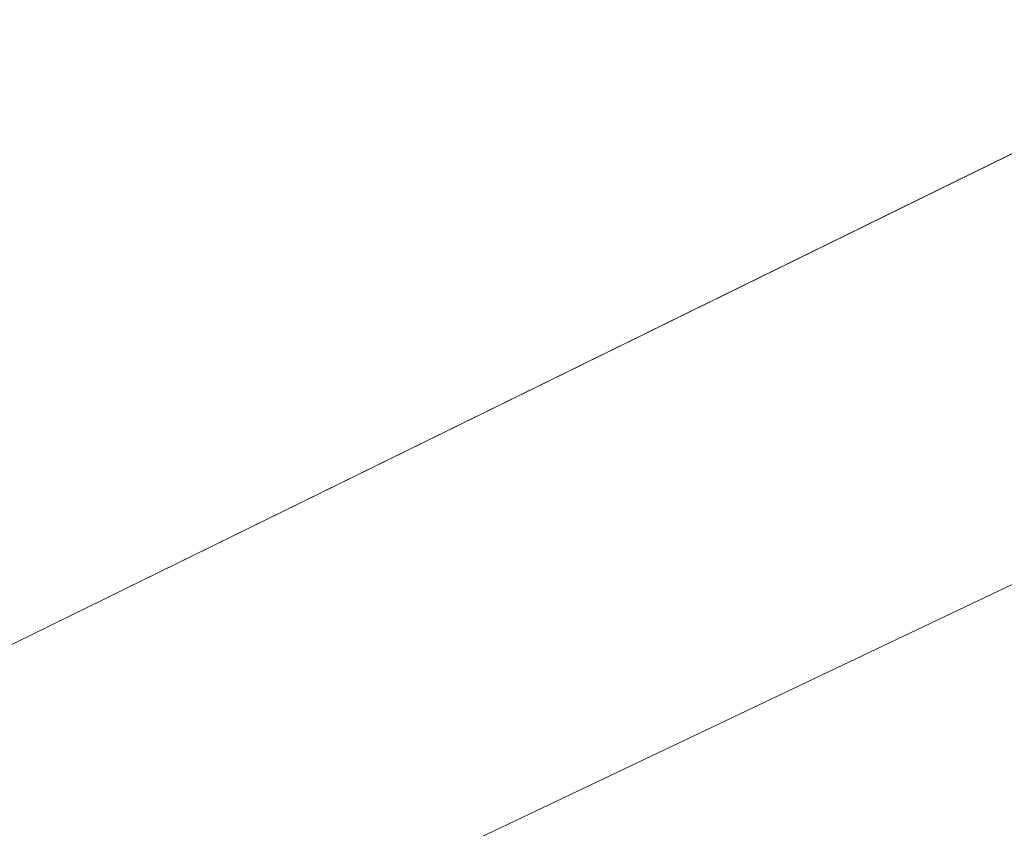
# Model space of a CAD drawing. Header units: metres. Extents: x 163543 to 168130, y 402678 to 405437.
# Tile 529 of 656: x 165489.05 to 165490.65, y 403903.17 to 403904.48. Entities that reach past the tile are written whole.
import ezdxf

# ---------------------------------------------------------------- set-up
doc = ezdxf.new("R2010")
doc.units = ezdxf.units.M
for name, color, linetype, lineweight in [('X-CA190022.004-UO-BGT_Ondergrond$0$GE_203_VGOHaag_Lijn_GEM', 253, 'X-CA190022.004-UO-BGT_Ondergrond$0$Heg', 9), ('X-CA190022.004-UO-BGT_Ondergrond$0$GE_401_OTDErf_Vlak_GEM', 253, 'Continuous', 9), ('X-CA190022.004-UO-BGT_Ondergrond$0$GE_479_BTDGroenvoorziening_grasenkruida_GEM', 253, 'Continuous', 9), ('X-CA190022.004-UO-KAD_Percelen$0$B-WE-KG-GRENS_PERCEEL-GV', 150, 'Continuous', 9)]:
    doc.layers.add(name, color=color, linetype=linetype, lineweight=lineweight)
doc.linetypes.add('X-CA190022.004-UO-BGT_Ondergrond$0$Heg', pattern='A,5,-1.5,[2,dgnlstyle-meierijstad.shx,S=0.007937,R=45,X=0,Y=0],-1.5', length=8)

msp = doc.modelspace()

# ---------------------------------------------------------------- linework, layer by layer
at = {"layer": 'X-CA190022.004-UO-BGT_Ondergrond$0$GE_203_VGOHaag_Lijn_GEM'}
msp.add_line((165499.634, 403908.667), (165487.482, 403902.701), dxfattribs=at)
at = {"layer": 'X-CA190022.004-UO-BGT_Ondergrond$0$GE_401_OTDErf_Vlak_GEM', "flags": 128}
msp.add_lwpolyline([(165538.32, 403862.77), (165503.758, 403822.41), (165496.379, 403813.731), (165496.378, 403813.731), (165485.591, 403811.388), (165481.789, 403813.869), (165481.78, 403813.875), (165476.379, 403837.959), (165475.856, 403840.688), (165471.251, 403861.21), (165478.197, 403864.547), (165481.737, 403866.247), (165491.124, 403870.755), (165512.35, 403880.95), (165510.661, 403882.579), (165509.24, 403883.95), (165508.858, 403883.764), (165504.2, 403888.18), (165501.75, 403890.633), (165487.482, 403902.701), (165499.634, 403908.667), (165524.544, 403920.283)], dxfattribs=at)
at = {"layer": 'X-CA190022.004-UO-BGT_Ondergrond$0$GE_479_BTDGroenvoorziening_grasenkruida_GEM', "flags": 128}
msp.add_lwpolyline([(165524.544, 403920.283), (165499.634, 403908.667), (165487.482, 403902.701), (165501.75, 403890.633), (165504.2, 403888.18), (165503.307, 403887.747), (165502.733, 403887.468), (165468.64, 403870.919), (165469.04, 403872.87), (165470.412, 403879.566)], dxfattribs=at)
at = {"layer": 'X-CA190022.004-UO-KAD_Percelen$0$B-WE-KG-GRENS_PERCEEL-GV', "flags": 128}
for points in [[(165206.02, 403764.38), (165414.648, 403867.011), (165488.008, 403902.301), (165500.095, 403908.046), (165516.162, 403915.666), (165529.8, 403922.245), (165525.447, 403925.461), (165439.548, 403884.215), (165377.01, 403853.973), (165312.395, 403823.042), (165261.19, 403798.093), (165219.371, 403778.022), (165203.794, 403770.499)], [(165544.369, 403869.579), (165505.303, 403903.521), (165500.095, 403908.046), (165488.008, 403902.301), (165512.515, 403881.147), (165523.967, 403871.262), (165536.316, 403860.6), (165536.643, 403860.314)]]:
    msp.add_lwpolyline(points, close=True, dxfattribs=at)

doc.saveas('drawing.dxf')
